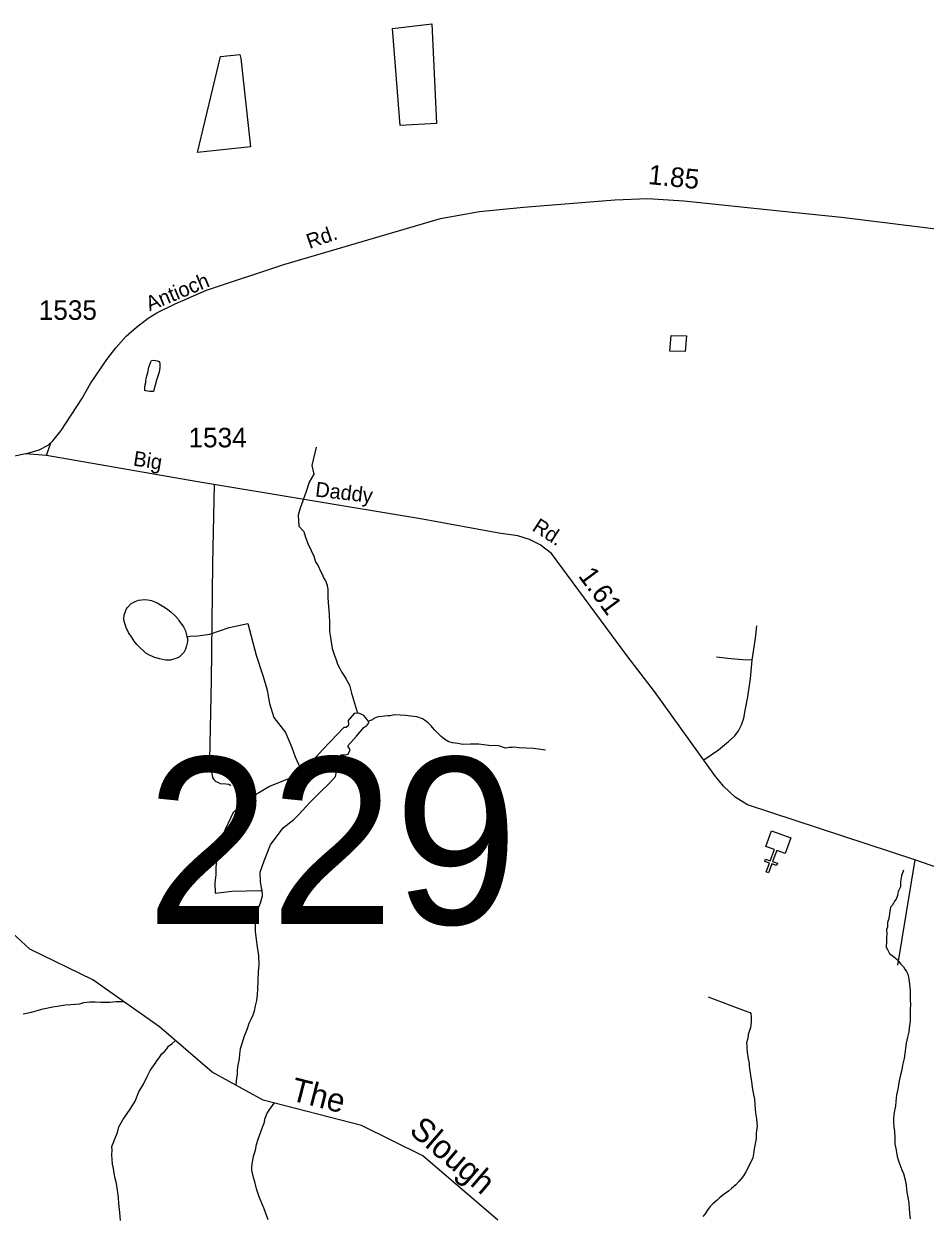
# Model space of a CAD drawing. Extents: x 2206922 to 2357709, y 510027 to 673830.
# Drawn here: x 2318707 to 2324470, y 632352 to 639973 of the extents above; entities that cross this region are included whole.
import ezdxf

# ---------------------------------------------------------------- set-up
doc = ezdxf.new("R2010")
doc.units = 0
for name, color, linetype in [('Exist Cultural Church CELL', 7, 'Continuous'), ('Exist Hydrographic Creek Single Shore', 7, 'Continuous'), ('Exist Hydrographic Creek Single Shore Label', 7, 'Continuous'), ('Exist Hydrographic Misc Water Feature', 7, 'Continuous'), ('Exist Road Non-System Type 51', 7, 'Continuous'), ('Exist Road Secondary Mileage Hundredths English Label', 7, 'Continuous'), ('Exist Road Secondary Structure Standard Bridge Number Label', 7, 'Continuous'), ('Exist Road Secondary Type 51 Attributed', 7, 'Continuous'), ('Exist Road Secondary Type 51 Label', 7, 'Continuous'), ('Exist Road Secondary Type 51 Number Label', 7, 'Continuous')]:
    doc.layers.add(name, color=color, linetype=linetype)

msp = doc.modelspace()

# ---------------------------------------------------------------- linework, layer by layer
at = {"layer": 'Exist Cultural Church CELL'}
msp.add_lwpolyline([(2323574.7, 634666), (2323521.1, 634685.4), (2323495.1, 634613.8), (2323525.2, 634602.9), (2323519.7, 634587.9), (2323489.6, 634598.8), (2323469.1, 634542.3), (2323454, 634547.8), (2323474.6, 634604.3), (2323444.5, 634615.3), (2323450, 634630.3), (2323480, 634619.3), (2323506.1, 634690.9), (2323451.9, 634710.7), (2323488.3, 634810.7), (2323611.1, 634766.1)], close=True, dxfattribs=at)
at = {"layer": 'Exist Hydrographic Creek Single Shore'}
msp.add_lwpolyline([(2321738.1, 632320.9), (2321258.1, 632731.4), (2320865.2, 632925.5), (2320238.1, 633087.1), (2319912.1, 633267.5), (2319575.2, 633555.8), (2319148.1, 633856.8), (2318746.2, 634053.8), (2318493.1, 634283.1), (2318392.1, 634407.1), (2318207.1, 634557), (2317764.2, 634693.4), (2317322.1, 634813.3), (2316911.2, 635042.8), (2316769.1, 635083), (2316361, 635092.6), (2316085, 635156.9), (2315775.2, 635338), (2315388, 635650.5), (2315171.1, 635723.7), (2314846.1, 635736.8), (2314679, 635808.8), (2314570.1, 635873.3)], dxfattribs=at)
at = {"layer": 'Exist Hydrographic Misc Water Feature'}
msp.add_line((2319746.4, 636052.3), (2319750.1, 636052.1), dxfattribs=at)
for points in [[(2321315.7, 639973.5), (2321346.4, 639334.8), (2321113.2, 639322.5), (2321064.1, 639942.7), (2321315.7, 639973.5)], [(2320094.3, 639752.4), (2320155.7, 639187.4), (2319818.1, 639150.5), (2319965.4, 639764.7), (2320088.2, 639776.9), (2320094.3, 639752.4)], [(2322944.3, 637978.2), (2322935.1, 637876.2), (2322837.3, 637880.3), (2322845.5, 637980.2), (2322944.3, 637978.2)], [(2319499.3, 637743), (2319507.1, 637776.8), (2319518.8, 637811.1), (2319523.1, 637819), (2319534.6, 637821.3), (2319548.7, 637819.2), (2319558.6, 637817.3), (2319572.7, 637813.5), (2319576.8, 637801.6), (2319577.2, 637791.8), (2319577, 637775.6), (2319571.7, 637745.6), (2319556.1, 637693.5), (2319546.3, 637661.4), (2319540.7, 637641.1), (2319537, 637621.4), (2319512.6, 637621), (2319498.9, 637622.7), (2319487, 637624.9), (2319480.9, 637628.7), (2319480.7, 637648.5), (2319482.1, 637664.6), (2319486.6, 637678.9), (2319488, 637692.9), (2319491.9, 637710.9), (2319493.6, 637720.8), (2319495.8, 637728.6), (2319499.3, 637743)], [(2320575.6, 637266), (2320547.6, 637147.3), (2320561.3, 637092.3), (2320531.7, 637040.8), (2320509.7, 636974.9), (2320474.3, 636874.5), (2320460.5, 636830.9), (2320465.1, 636759.8), (2320496.7, 636726.1), (2320509, 636690.2), (2320523.4, 636648.3), (2320543.7, 636604.7), (2320560.5, 636566.9), (2320572.6, 636532.6), (2320589.2, 636505), (2320603.5, 636471.2), (2320615.6, 636449.5), (2320623.8, 636429.6), (2320635.7, 636409.5), (2320646.4, 636381.6), (2320646.2, 636377.6), (2320650.7, 636355.8), (2320650.9, 636301.8), (2320654.2, 636243.8), (2320660.1, 636195.8), (2320661.2, 636138.1), (2320661.4, 636086.1), (2320667.9, 636048.2), (2320674.5, 636004.3), (2320678.4, 635976.1), (2320691.3, 635938.5), (2320703.4, 635904.6), (2320711.6, 635876.6), (2320727.8, 635849), (2320738.3, 635827.2), (2320754.3, 635801.3), (2320768.4, 635781.3), (2320788.9, 635741.7), (2320801.6, 635691.9), (2320839.7, 635562.9)], [(2319750.1, 636052.1), (2319752.4, 636042.5), (2319752.8, 636024.2), (2319750.7, 636010.3), (2319746.8, 635994.3), (2319741.1, 635972), (2319729.2, 635952.3), (2319715.5, 635936.1), (2319699.5, 635921.9), (2319685.7, 635915.4), (2319658, 635907.4), (2319643.7, 635903.1), (2319615.6, 635902.9), (2319574, 635910.3), (2319538.1, 635921.8), (2319505.9, 635937.7), (2319487.4, 635947.3), (2319473.3, 635959.2), (2319449.3, 635983.1), (2319429.2, 636002.7), (2319412.8, 636024.7), (2319398.7, 636044.6), (2319376.1, 636080.1), (2319370.4, 636093.9), (2319363.8, 636105.9), (2319351.9, 636136.1), (2319349.4, 636151.8), (2319347.4, 636165.9), (2319348.8, 636190), (2319360.9, 636225.9), (2319366.7, 636238), (2319393.9, 636264.3), (2319418.1, 636278.6), (2319439.9, 636286.6), (2319478, 636291), (2319499.7, 636289.4), (2319523.9, 636283.7), (2319559.8, 636270.2), (2319612.1, 636236.8), (2319628.3, 636227), (2319646.6, 636210.9), (2319676.9, 636183.6), (2319692.9, 636165.8), (2319698.9, 636155.6), (2319727.6, 636116), (2319739.9, 636090.2), (2319747.9, 636064.2), (2319750.1, 636052.1)], [(2319750.1, 636052.1), (2319770.4, 636056.4), (2319820, 636059.1), (2319895.9, 636067.9), (2320019.9, 636112), (2320139.9, 636136.7), (2320192.8, 635935.4), (2320235.2, 635804.7), (2320257.4, 635734.1), (2320264, 635701.9), (2320268.1, 635685.9), (2320277.6, 635624.6), (2320305.8, 635536.3), (2320380.9, 635439.3), (2320419.8, 635343.8), (2320442.2, 635284.1), (2320462.7, 635236.4), (2320489.3, 635179.2)], [(2320902, 635521.9), (2320880.3, 635547.8), (2320848.5, 635563.7), (2320819.4, 635561), (2320780.5, 635516.9), (2320783.2, 635492.1), (2320781.4, 635482.4), (2320767.3, 635471.8), (2320752.3, 635471.8), (2320618.2, 635331.5), (2320515.8, 635218.4), (2320519.3, 635199), (2320494.6, 635181.4), (2320277.6, 635094.8), (2320134.6, 635008.3), (2320044.6, 634928.8)], [(2320227.7, 634432.3), (2320219.3, 634485.6), (2320217.6, 634545.6), (2320244, 634618), (2320284.6, 634722.2), (2320365.8, 634829.9), (2320432.9, 634882.9), (2320464.6, 634914.7), (2320537, 634994.2), (2320595.2, 635050.7), (2320664.1, 635117.8), (2320699.4, 635158.4), (2320717, 635237.9), (2320732.9, 635296.1), (2320766.4, 635296.1), (2320780.5, 635301.4), (2320792.9, 635327.9), (2320778.8, 635354.4), (2320833.5, 635416.2), (2320881.1, 635471), (2320900.6, 635485.1), (2320913.4, 635501.1), (2320909.9, 635513)], [(2320909.9, 635513), (2320907.2, 635515), (2320902, 635521.9)], [(2322043, 635327.4), (2321965.1, 635338.3), (2321872.8, 635341.7), (2321844.9, 635345.1), (2321828.9, 635343), (2321812.7, 635343), (2321786.9, 635340.4), (2321744.9, 635354), (2321680.9, 635355.6), (2321616.7, 635364.9), (2321563, 635366), (2321514.8, 635363.5), (2321481, 635369.5), (2321448.8, 635374.7), (2321424.6, 635380.7), (2321398.9, 635394.4), (2321374.5, 635413.9), (2321352.2, 635437.9), (2321333.9, 635455.7), (2321319.6, 635471.6), (2321311.6, 635483.3), (2321291.7, 635501), (2321275.3, 635515.2), (2321255.2, 635526.7), (2321219.1, 635540.3), (2321181.2, 635544), (2321146.7, 635549.6), (2321113.1, 635551.3), (2321076.8, 635552.8), (2321048.9, 635546.4), (2321035.4, 635546.4), (2321013.2, 635544.1), (2320995, 635542), (2320973, 635539.6), (2320959.1, 635535.6), (2320945.4, 635529.6), (2320935.5, 635521.3), (2320909.9, 635513)], [(2320044.6, 634928.8), (2319995.2, 634819.4), (2319947.5, 634704.6), (2319935.2, 634579.2), (2319935.2, 634531.5), (2319928.1, 634478.5), (2319929.9, 634411.4), (2320037.6, 634424), (2320221.7, 634429.9), (2320227.7, 634432.3)], [(2324332, 634558.3), (2324318.3, 634522.2), (2324312.9, 634484.2), (2324311.5, 634452.3), (2324297.8, 634421.9), (2324294.1, 634396.1), (2324284.4, 634374.1), (2324274.4, 634359.7), (2324268.6, 634348), (2324260.2, 634333.9), (2324252.4, 634325.7), (2324249, 634321.8), (2324245.1, 634295.7), (2324237.3, 634249.7), (2324229.7, 634223.7), (2324229.9, 634195.3), (2324223.9, 634179.5), (2324224.4, 634151.5), (2324222.9, 634125.4), (2324222.9, 634099.4), (2324221.7, 634073.7), (2324221.5, 634065.6), (2324229.9, 634051.7), (2324242.2, 634025.6), (2324276.2, 634000.2), (2324294.3, 633986.5), (2324314.8, 633958.7), (2324330.8, 633940.8), (2324339.2, 633926.6), (2324351.5, 633911), (2324359.5, 633893.1), (2324365.4, 633863), (2324369.7, 633827.1), (2324374.5, 633789.5), (2324374.5, 633761.5), (2324374.9, 633727.4), (2324375.5, 633701.3), (2324373.8, 633667.5), (2324374.2, 633629.3), (2324374.5, 633595.2), (2324366.9, 633547.3), (2324365.4, 633525.2), (2324357.6, 633491.1), (2324348, 633453.3), (2324344.7, 633421.3), (2324340.6, 633387), (2324335.5, 633353.3), (2324325.4, 633311), (2324320.1, 633281), (2324312.1, 633248.9), (2324304.5, 633210.7), (2324299, 633182.8), (2324295.5, 633158.6), (2324287.9, 633122.8), (2324282.2, 633078.7), (2324280.5, 633048.5), (2324274.6, 633020.6), (2324270.9, 632992.8), (2324267.2, 632968.6), (2324267.4, 632946.6), (2324269.7, 632916.7), (2324274, 632886.8), (2324276.6, 632846.7), (2324277.3, 632808.9), (2324285.5, 632768.7), (2324292, 632726.8), (2324302.3, 632693.2), (2324320.7, 632641.3), (2324330.8, 632617.5), (2324345.7, 632561.7), (2324352.5, 632499.9), (2324365, 632431.9), (2324369.5, 632359.9), (2324374, 632327.9)], [(2320227.7, 634432.3), (2320229.9, 634392.2), (2320218.5, 634348.1), (2320200.8, 634306.1), (2320193.4, 634272), (2320189.3, 634240.1), (2320185.6, 634207.8), (2320186.3, 634168), (2320193, 634115.9), (2320199.4, 634068.3), (2320208.4, 634014.2), (2320208.6, 633952.1), (2320205.1, 633910.1), (2320203.9, 633850.2), (2320200.4, 633798.4), (2320199, 633764.2), (2320195.3, 633726.2), (2320185.6, 633692), (2320180.1, 633657.9), (2320170.3, 633631.9), (2320158.8, 633604), (2320144.6, 633577.7), (2320135.2, 633543.8), (2320113.7, 633491.5), (2320102.2, 633453.5), (2320090.7, 633417.1), (2320086.8, 633381.2), (2320083.1, 633351.3), (2320073.9, 633301.2), (2320070, 633275), (2320070.2, 633251.1), (2320066.5, 633231.3), (2320062, 633184.6)], [(2323083.4, 633749.3), (2323218, 633696.7), (2323336.3, 633652.1), (2323350.6, 633648.4), (2323356.4, 633642.2), (2323358.6, 633620.4), (2323356.8, 633588.6), (2323353.5, 633550.5), (2323345.5, 633526.2), (2323337.9, 633508.3), (2323337.9, 633498.2), (2323334.4, 633476.4), (2323328.5, 633454.2), (2323328.9, 633438.3), (2323330.7, 633424.2), (2323331.4, 633394.1), (2323337.9, 633352.2), (2323344.1, 633322.5), (2323344.5, 633304.5), (2323348.4, 633274.3), (2323352.7, 633244.5), (2323359.2, 633204.6), (2323365.6, 633156.5), (2323369.7, 633134.9), (2323378.5, 633093), (2323381, 633059), (2323383, 633033.1), (2323385.5, 633007.2), (2323391.4, 632969), (2323396.1, 632921.2), (2323390.6, 632877.1), (2323389.2, 632843.2), (2323383.4, 632809.2), (2323377.7, 632777.2), (2323372, 632745.2), (2323368.5, 632719), (2323346.7, 632674.8), (2323323.4, 632628.4), (2323307.8, 632604.4), (2323291.8, 632582.1), (2323278, 632566.3), (2323258.6, 632545.7), (2323232.7, 632523.6), (2323213.2, 632505.5), (2323184.9, 632487), (2323155, 632462.7), (2323139.4, 632448.4), (2323113.4, 632424.4), (2323093.9, 632406.3), (2323076.3, 632382.2), (2323062.7, 632359.8), (2323049, 632343.7)], [(2318702.9, 633640.2), (2318756.8, 633650.7), (2318830.5, 633671.7), (2318892.4, 633684.2), (2318932.2, 633690.4), (2318974, 633697.1), (2319008, 633699.3), (2319038.2, 633701.7), (2319064, 633704.2), (2319089.6, 633712.2), (2319129.8, 633716.6), (2319164.1, 633717.2), (2319199.8, 633715.5), (2319256.1, 633714.3), (2319295.5, 633718.5), (2319343.9, 633718.8)], [(2319324.6, 632317.8), (2319320.1, 632369.6), (2319313.6, 632427.3), (2319313.2, 632465.5), (2319305.2, 632511.3), (2319298.4, 632555.3), (2319290, 632587), (2319283.8, 632620.8), (2319279.5, 632651), (2319274.8, 632678.9), (2319272.6, 632708.9), (2319270.3, 632738.8), (2319272.3, 632766.9), (2319269.9, 632790.8), (2319291.2, 632844.8), (2319304.9, 632881.2), (2319314.4, 632917.1), (2319340, 632961.5), (2319363.6, 632995.7), (2319391.1, 633035.8), (2319418.8, 633082.3), (2319442.1, 633140.4), (2319471.7, 633190.7), (2319495, 633238.7), (2319514.5, 633277.1), (2319546.1, 633321.5), (2319557.6, 633339.6), (2319571.3, 633357.8), (2319589.2, 633383.9), (2319607.2, 633399.8), (2319620.9, 633416), (2319632.4, 633432.1), (2319652.3, 633448.6), (2319675.9, 633469.6)], [(2320268.5, 632321.7), (2320243.9, 632391.5), (2320212.7, 632469.2), (2320194.1, 632520.7), (2320186.1, 632556.8), (2320175.4, 632592.4), (2320169.4, 632620.5), (2320165.1, 632640.6), (2320164.9, 632662.6), (2320168.6, 632692.4), (2320177.7, 632736.5), (2320187.7, 632768.6), (2320194.9, 632804.8), (2320204.9, 632838.7), (2320222.4, 632885.1), (2320232, 632914.8), (2320245.9, 632947.2), (2320247.6, 632965.2), (2320257, 632989.3), (2320263, 633003.5), (2320274.6, 633023.6), (2320307.6, 633069.2)]]:
    msp.add_lwpolyline(points, dxfattribs=at)
at = {"layer": 'Exist Road Non-System Type 51'}
for p, q in [((2318852, 637211.4), (2318879.5, 637293)), ((2324404.9, 634626.2), (2324293.1, 633952.3))]:
    msp.add_line(p, q, dxfattribs=at)
for points in [[(2319923.5, 637027.1), (2319913.4, 636519.5), (2319904.9, 635773.5), (2319894.7, 635264.9), (2319899.8, 635214), (2319910.1, 635166.7), (2319914.3, 635152.7), (2319922.5, 635138.8), (2319934.5, 635126.9), (2319946.6, 635121.2), (2319962.7, 635113.2), (2319998.6, 635111.7), (2320018.6, 635109.9), (2320028.8, 635101.9), (2320030.7, 635100)], [(2323364.1, 635901.8), (2323384.4, 636042.5), (2323392.9, 636122.2)], [(2323055.7, 635264.3), (2323148.9, 635328.8), (2323213.3, 635383), (2323253.9, 635418.6), (2323277.7, 635450.8), (2323296.3, 635488.1), (2323311.6, 635532.2), (2323318.3, 635579.7), (2323335.3, 635667.8), (2323353.9, 635784.8), (2323364.1, 635901.8)], [(2323364.1, 635901.8), (2323304.8, 635905.2), (2323226.8, 635912), (2323135.3, 635922.1)]]:
    msp.add_lwpolyline(points, dxfattribs=at)
at = {"layer": 'Exist Road Secondary Type 51 Attributed'}
for points in [[(2318718.3, 637221.9), (2318805.3, 637247.9), (2318862.9, 637277.3), (2318891.9, 637305.6), (2318946.1, 637372.6), (2319077.5, 637574.3), (2319133.4, 637672.6), (2319238.5, 637825.2), (2319296.1, 637901.5), (2319360.4, 637974.4), (2319426.5, 638033.7), (2319502.8, 638091.4), (2319557, 638123.6), (2319675.6, 638182.9), (2319875.5, 638269.4), (2320369.3, 638433.4), (2321370.2, 638727.3), (2321620.4, 638773), (2321902.5, 638800.3), (2322485.4, 638848), (2322696.5, 638855.6), (2322927.7, 638840.5), (2323538.2, 638777.6), (2323935.6, 638736.1), (2325454.8, 638548.6)], [(2318718.3, 637221.9), (2318618.9, 637201.6)], [(2326120, 633831.1), (2325806.6, 634002.4), (2324999.6, 634412.6), (2324811.6, 634488.8), (2324613.3, 634552.4), (2324404.9, 634626.2), (2323334.1, 634976.7), (2323254.5, 635025.9), (2323181.1, 635095.9), (2323124.3, 635165.2), (2322738.9, 635702.9), (2322568.3, 635924.4), (2322080.4, 636585.6), (2322009.2, 636640.4), (2321940.8, 636673.7), (2321866.7, 636696.9), (2321743.2, 636715.3), (2321255.2, 636805.2), (2319807.5, 637046.4), (2318852, 637211.4), (2318718.3, 637221.9)]]:
    msp.add_lwpolyline(points, dxfattribs=at)

# ---------------------------------------------------------------- texts
at = {"layer": 'Exist Hydrographic Creek Single Shore Label'}
for s, rotation, p in [('The', 345.54575, (2320405, 633089.3)), ('Slough', 319.46327, (2321163.9, 632881.7))]:
    msp.add_text(s, height=150, rotation=rotation, dxfattribs=at).set_placement(p)
at = {"layer": 'Exist Road Secondary Mileage Hundredths English Label'}
for s, rotation, p in [('1.85', 354.12264, (2322695.1, 638949)), ('1.61', 306.42713, (2322248, 636441.3))]:
    msp.add_text(s, height=125, rotation=rotation, dxfattribs=at).set_placement(p)
at = {"layer": 'Exist Road Secondary Structure Standard Bridge Number Label'}
msp.add_text('229', height=1066.27, dxfattribs=at).set_placement((2319488.8, 634213.8))
at = {"layer": 'Exist Road Secondary Type 51 Label'}
for s, rotation, p in [('Rd.', 19.23644, (2320533.4, 638532.9)), ('Antioch', 22.55309, (2319511.1, 638133.3)), ('Big', 351.21044, (2319402, 637148.1)), ('Daddy', 353.34093, (2320567, 636950.1)), ('Rd.', 327.27211, (2321951.2, 636736.2))]:
    msp.add_text(s, height=95, rotation=rotation, dxfattribs=at).set_placement(p)
at = {"layer": 'Exist Road Secondary Type 51 Number Label'}
for s, p in [('1535', (2318802.6, 638079.6)), ('1534', (2319759.9, 637264))]:
    msp.add_text(s, height=125, dxfattribs=at).set_placement(p)

doc.saveas('drawing.dxf')
